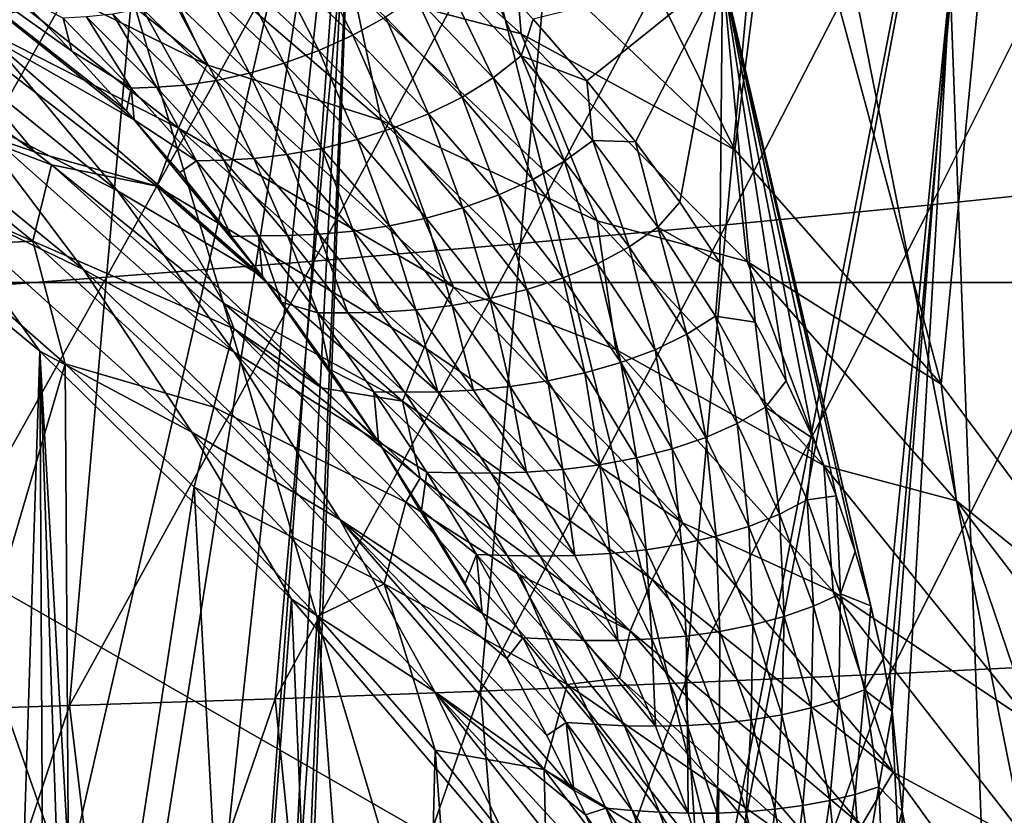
# Model space of a CAD drawing. Header units: metres. Extents: x -104 to 104, y -68 to 90.
# Tile 370 of 656: x 9.32 to 12.7, y 5.08 to 7.81. Entities that reach past the tile are written whole.
import ezdxf

# ---------------------------------------------------------------- set-up
doc = ezdxf.new("R2010")
doc.units = ezdxf.units.M
doc.layers.add('solid_FIT-BATH-153_SW0002', color=7, linetype='CONTINUOUS')

msp = doc.modelspace()

# ---------------------------------------------------------------- linework, layer by layer
at = {"layer": 'solid_FIT-BATH-153_SW0002'}
for points in [[(7.418929, 6.905749, 15.924071), (14.837858, 6.905784, 15.924593), (7.468359, 11.233982, 15.982239)], [(14.837858, 6.905784, 15.924593), (14.936717, 11.234053, 15.983197), (7.468359, 11.233982, 15.982239)], [(9.898127, -5.137311, -3.203498), (12.729892, 9.981179, -3.203498), (13.869938, -14.714112, -3.203498)], [(9.898127, -5.137311, -3.203498), (9.988634, -4.190296, -3.203498), (12.729892, 9.981179, -3.203498)], [(9.988634, -4.190296, -3.203498), (10.487647, 9.230455, -3.203498), (12.729892, 9.981179, -3.203498)], [(8.660399, 1.285507, -3.203498), (8.20238, 8.626516, -3.203498), (10.487647, 9.230455, -3.203498)], [(9.096175, 0.440187, -3.203498), (8.660399, 1.285507, -3.203498), (10.487647, 9.230455, -3.203498)], [(9.449953, -0.443287, -3.203498), (9.096175, 0.440187, -3.203498), (10.487647, 9.230455, -3.203498)], [(9.718177, -1.356963, -3.203498), (9.449953, -0.443287, -3.203498), (10.487647, 9.230455, -3.203498)], [(9.898125, -2.290902, -3.203498), (9.718177, -1.356963, -3.203498), (10.487647, 9.230455, -3.203498)], [(9.988634, -3.237918, -3.203498), (9.898125, -2.290902, -3.203498), (10.487647, 9.230455, -3.203498)], [(9.988634, -4.190296, -3.203498), (9.988634, -3.237918, -3.203498), (10.487647, 9.230455, -3.203498)], [(17.184942, -17.214111, 0.796502), (13.192942, 9.050648, 0.796502), (12.038979, 8.639775, 0.796502)], [(13.293368, 8.867494, 12.9484), (13.146646, 7.245701, 12.92544), (12.446222, 7.172159, 12.923732)], [(12.591783, 8.754092, 12.946101), (13.293368, 8.867494, 12.9484), (12.446222, 7.172159, 12.923732)], [(12.591783, 8.754092, 12.946101), (12.446222, 7.172159, 12.923732), (11.742995, 7.10342, 12.922102)], [(11.886089, 8.647521, 12.943894), (12.591783, 8.754092, 12.946101), (11.742995, 7.10342, 12.922102)], [(11.886089, 8.647521, 12.943894), (11.742995, 7.10342, 12.922102), (11.037116, 7.039246, 12.920552)], [(11.176558, 8.547565, 12.94178), (11.886089, 8.647521, 12.943894), (11.037116, 7.039246, 12.920552)], [(17.184942, -17.214111, 0.796502), (12.038979, 8.639775, 0.796502), (10.871763, 8.26669, 0.796502)], [(11.157681, 8.609602, -13.420583), (11.772305, 7.360325, -13.032428), (11.012534, 8.0892, -13.375839)], [(11.928298, 8.598287, -13.182988), (11.772305, 7.360325, -13.032428), (11.157681, 8.609602, -13.420583)], [(11.928298, 8.598287, -13.182988), (12.480094, 6.556829, -12.661261), (11.772305, 7.360325, -13.032428)], [(12.674789, 8.585755, -12.915649), (12.480094, 6.556829, -12.661261), (11.928298, 8.598287, -13.182988)], [(12.674789, 8.585755, -12.915649), (13.15174, 5.654923, -12.255642), (12.480094, 6.556829, -12.661261)], [(13.396246, 8.572042, -12.61804), (13.15174, 5.654923, -12.255642), (12.674789, 8.585755, -12.915649)], [(11.176558, 8.547565, 12.94178), (11.037116, 7.039246, 12.920552), (10.328726, 6.979403, 12.91908)], [(10.463438, 8.45402, 12.939761), (11.176558, 8.547565, 12.94178), (10.328726, 6.979403, 12.91908)], [(10.21306, 8.499113, -13.655695), (11.040089, 7.758197, -13.328893), (10.463397, 7.910921, -13.557461)], [(11.012534, 8.0892, -13.375839), (11.040089, 7.758197, -13.328893), (10.21306, 8.499113, -13.655695)], [(10.463438, 8.45402, 12.939761), (10.328726, 6.979403, 12.91908), (9.617963, 6.923661, 12.917686)], [(9.746981, 8.366681, 12.937838), (10.463438, 8.45402, 12.939761), (9.617963, 6.923661, 12.917686)], [(9.061303, 8.373289, -14.119256), (9.962356, 7.652642, -13.863431), (8.96666, 8.141438, -14.26039)], [(9.697478, 8.20626, -13.861119), (9.962356, 7.652642, -13.863431), (9.061303, 8.373289, -14.119256)], [(9.746981, 8.366681, 12.937838), (9.617963, 6.923661, 12.917686), (8.904968, 6.871787, 12.916368)], [(9.027436, 8.285348, 12.936011), (9.746981, 8.366681, 12.937838), (8.904968, 6.871787, 12.916368)], [(7.981667, 7.737681, 0.811936), (10.21042, 8.296643, 0.811936), (7.955683, 7.947386, 0.857981)], [(7.981667, 7.737681, 0.811936), (9.69239, 7.931559, 0.796502), (10.21042, 8.296643, 0.811936)], [(8.739169, 8.241042, -9.615332), (9.71316, 7.46416, -9.615353), (9.686508, 7.494287, -9.622729)], [(9.216371, 7.746448, -9.495948), (9.71316, 7.46416, -9.615353), (8.739169, 8.241042, -9.615332)], [(8.739169, 8.241042, -9.615332), (9.686508, 7.494287, -9.622729), (9.498606, 7.699363, -9.675004)], [(8.739169, 8.241042, -9.615332), (9.498606, 7.699363, -9.675004), (9.30507, 7.897982, -9.729189)], [(17.184942, -17.214111, 0.796502), (10.871763, 8.26669, 0.796502), (9.69239, 7.931559, 0.796502)], [(9.697478, 8.20626, -13.861119), (10.559032, 7.46216, -13.565014), (9.962356, 7.652642, -13.863431)], [(10.463397, 7.910921, -13.557461), (10.559032, 7.46216, -13.565014), (9.697478, 8.20626, -13.861119)], [(8.96666, 8.141438, -14.26039), (9.864448, 7.434639, -14.023158), (8.892544, 7.92973, -14.4306)], [(9.962356, 7.652642, -13.863431), (9.864448, 7.434639, -14.023158), (8.96666, 8.141438, -14.26039)], [(10.185039, 8.016317, -10.329609), (10.462243, 7.754543, -10.214328), (10.292774, 8.081703, -10.361888)], [(10.462243, 7.754543, -10.214328), (10.573913, 7.815913, -10.241006), (10.292774, 8.081703, -10.361888)], [(11.012534, 8.0892, -13.375839), (11.772305, 7.360325, -13.032428), (11.040089, 7.758197, -13.328893)], [(10.072923, 7.959496, -10.284653), (10.345448, 7.701923, -10.175691), (10.185039, 8.016317, -10.329609)], [(10.345448, 7.701923, -10.175691), (10.462243, 7.754543, -10.214328), (10.185039, 8.016317, -10.329609)], [(8.691324, 8.001084, -9.39402), (9.655685, 7.219903, -9.39402), (9.216371, 7.746448, -9.495948)], [(9.132807, 7.487915, -9.312064), (9.655685, 7.219903, -9.39402), (8.691324, 8.001084, -9.39402)], [(10.771943, 7.96467, -10.25861), (11.03924, 7.683177, -10.128178), (10.901742, 7.997876, -10.225598)], [(11.03924, 7.683177, -10.128178), (11.080523, 7.808687, -10.136703), (10.901742, 7.997876, -10.225598)], [(11.73023, 7.971385, -9.928785), (11.080523, 7.808687, -10.136703), (11.264458, 7.597982, -10.040158)], [(11.73023, 7.971385, -9.928785), (11.264458, 7.597982, -10.040158), (11.432138, 7.388443, -9.94704)], [(11.73023, 7.971385, -9.928785), (11.432138, 7.388443, -9.94704), (11.583879, 7.180745, -9.857922)], [(11.73023, 7.971385, -9.928785), (11.583879, 7.180745, -9.857922), (11.720302, 6.97448, -9.773046)], [(11.73023, 7.971385, -9.928785), (11.720302, 6.97448, -9.773046), (11.841855, 6.770108, -9.692809)], [(11.73023, 7.971385, -9.928785), (12.238907, 5.796119, -9.373283), (12.28064, 5.613836, -9.326354)], [(12.510847, 7.93991, -9.59047), (11.73023, 7.971385, -9.928785), (12.28064, 5.613836, -9.326354)], [(11.73023, 7.971385, -9.928785), (12.184975, 5.982785, -9.426052), (12.238907, 5.796119, -9.373283)], [(11.73023, 7.971385, -9.928785), (12.11917, 6.174388, -9.484419), (12.184975, 5.982785, -9.426052)], [(11.73023, 7.971385, -9.928785), (12.040956, 6.370132, -9.54826), (12.11917, 6.174388, -9.484419)], [(11.73023, 7.971385, -9.928785), (11.948786, 6.568708, -9.617733), (12.040956, 6.370132, -9.54826)], [(11.73023, 7.971385, -9.928785), (11.841855, 6.770108, -9.692809), (11.948786, 6.568708, -9.617733)], [(9.959407, 7.911803, -10.227616), (10.226582, 7.658381, -10.125561), (10.072923, 7.959496, -10.284653)], [(10.226582, 7.658381, -10.125561), (10.345448, 7.701923, -10.175691), (10.072923, 7.959496, -10.284653)], [(10.677882, 7.885958, -10.255562), (10.943241, 7.607811, -10.129151), (10.771943, 7.96467, -10.25861)], [(10.943241, 7.607811, -10.129151), (11.03924, 7.683177, -10.128178), (10.771943, 7.96467, -10.25861)], [(12.510847, 7.93991, -9.59047), (12.28064, 5.613836, -9.326354), (12.311842, 5.43571, -9.284635)], [(12.510847, 7.93991, -9.59047), (12.311842, 5.43571, -9.284635), (12.345523, 5.093711, -9.21617)], [(12.510847, 7.93991, -9.59047), (12.345523, 5.093711, -9.21617), (12.680834, 3.316815, -8.78509)], [(13.239702, 7.904368, -9.212711), (12.510847, 7.93991, -9.59047), (12.680834, 3.316815, -8.78509)], [(7.981667, 7.737681, 0.811936), (8.504291, 7.63539, 0.796502), (9.69239, 7.931559, 0.796502)], [(17.184942, -17.214111, 0.796502), (9.69239, 7.931559, 0.796502), (8.504291, 7.63539, 0.796502)], [(8.892544, 7.92973, -14.4306), (9.370602, 7.353726, -14.50851), (8.750748, 7.805929, -14.638932)], [(8.892544, 7.92973, -14.4306), (9.79048, 7.236719, -14.209264), (9.370602, 7.353726, -14.50851)], [(9.864448, 7.434639, -14.023158), (9.79048, 7.236719, -14.209264), (8.892544, 7.92973, -14.4306)], [(9.847307, 7.873641, -10.159158), (10.108512, 7.624083, -10.064418), (9.959407, 7.911803, -10.227616)], [(10.108512, 7.624083, -10.064418), (10.226582, 7.658381, -10.125561), (9.959407, 7.911803, -10.227616)], [(10.463397, 7.910921, -13.557461), (11.300577, 7.116806, -13.212122), (10.559032, 7.46216, -13.565014)], [(11.040089, 7.758197, -13.328893), (11.300577, 7.116806, -13.212122), (10.463397, 7.910921, -13.557461)], [(13.239702, 7.904368, -9.212711), (12.680834, 3.316815, -8.78509), (13.377664, 3.292133, -8.413789)], [(9.30507, 7.897982, -9.729189), (9.498606, 7.699363, -9.675004), (9.468953, 7.812867, -9.79919)], [(9.739841, 7.845285, -10.080647), (9.994611, 7.599096, -9.993283), (9.847307, 7.873641, -10.159158)], [(9.994611, 7.599096, -9.993283), (10.108512, 7.624083, -10.064418), (9.847307, 7.873641, -10.159158)], [(10.573913, 7.815913, -10.241006), (10.836777, 7.541561, -10.119452), (10.677882, 7.885958, -10.255562)], [(10.836777, 7.541561, -10.119452), (10.943241, 7.607811, -10.129151), (10.677882, 7.885958, -10.255562)], [(9.639315, 7.82674, -9.992821), (9.887146, 7.583225, -9.912466), (9.739841, 7.845285, -10.080647)], [(9.887146, 7.583225, -9.912466), (9.994611, 7.599096, -9.993283), (9.739841, 7.845285, -10.080647)], [(8.711471, 7.581452, -14.888588), (8.750748, 7.805929, -14.638932), (9.370602, 7.353726, -14.50851)], [(9.468953, 7.812867, -9.79919), (9.702438, 7.571995, -9.730736), (9.548937, 7.817439, -9.897953)], [(9.498606, 7.699363, -9.675004), (9.702438, 7.571995, -9.730736), (9.468953, 7.812867, -9.79919)], [(9.548937, 7.817439, -9.897953), (9.789615, 7.575726, -9.823928), (9.639315, 7.82674, -9.992821)], [(9.702438, 7.571995, -9.730736), (9.789615, 7.575726, -9.823928), (9.548937, 7.817439, -9.897953)], [(9.789615, 7.575726, -9.823928), (9.887146, 7.583225, -9.912466), (9.639315, 7.82674, -9.992821)], [(10.462243, 7.754543, -10.214328), (10.722046, 7.484287, -10.098476), (10.573913, 7.815913, -10.241006)], [(10.722046, 7.484287, -10.098476), (10.836777, 7.541561, -10.119452), (10.573913, 7.815913, -10.241006)], [(11.03924, 7.683177, -10.128178), (11.264458, 7.597982, -10.040158), (11.080523, 7.808687, -10.136703)], [(9.216371, 7.746448, -9.495948), (10.152371, 6.926185, -9.49597), (9.71316, 7.46416, -9.615353)], [(9.655685, 7.219903, -9.39402), (10.152371, 6.926185, -9.49597), (9.216371, 7.746448, -9.495948)], [(10.345448, 7.701923, -10.175691), (10.601596, 7.435868, -10.066302), (10.462243, 7.754543, -10.214328)], [(10.601596, 7.435868, -10.066302), (10.722046, 7.484287, -10.098476), (10.462243, 7.754543, -10.214328)], [(11.040089, 7.758197, -13.328893), (11.813948, 6.977802, -12.972917), (11.300577, 7.116806, -13.212122)], [(11.772305, 7.360325, -13.032428), (11.813948, 6.977802, -12.972917), (11.040089, 7.758197, -13.328893)], [(8.58921, 7.728943, -9.252103), (9.538788, 6.950294, -9.252103), (9.132807, 7.487915, -9.312064)], [(9.004128, 7.208121, -9.215614), (9.538788, 6.950294, -9.252103), (8.58921, 7.728943, -9.252103)], [(9.498606, 7.699363, -9.675004), (9.686508, 7.494287, -9.622729), (9.702438, 7.571995, -9.730736)], [(10.226582, 7.658381, -10.125561), (10.478507, 7.396433, -10.02328), (10.345448, 7.701923, -10.175691)], [(10.478507, 7.396433, -10.02328), (10.601596, 7.435868, -10.066302), (10.345448, 7.701923, -10.175691)], [(10.943241, 7.607811, -10.129151), (11.187741, 7.321599, -10.003456), (11.03924, 7.683177, -10.128178)], [(11.03924, 7.683177, -10.128178), (11.285122, 7.393151, -9.998496), (11.264458, 7.597982, -10.040158)], [(11.187741, 7.321599, -10.003456), (11.285122, 7.393151, -9.998496), (11.03924, 7.683177, -10.128178)], [(17.184942, -17.214111, 0.796502), (8.504291, 7.63539, 0.796502), (7.306127, 7.37792, 0.796502)], [(9.962356, 7.652642, -13.863431), (10.807613, 6.889709, -13.559169), (9.864448, 7.434639, -14.023158)], [(10.559032, 7.46216, -13.565014), (10.807613, 6.889709, -13.559169), (9.962356, 7.652642, -13.863431)], [(10.108512, 7.624083, -10.064418), (10.355651, 7.365948, -9.969735), (10.226582, 7.658381, -10.125561)], [(10.355651, 7.365948, -9.969735), (10.478507, 7.396433, -10.02328), (10.226582, 7.658381, -10.125561)], [(9.887146, 7.583225, -9.912466), (10.123206, 7.331076, -9.833049), (9.994611, 7.599096, -9.993283)], [(9.994611, 7.599096, -9.993283), (10.236495, 7.344288, -9.906351), (10.108512, 7.624083, -10.064418)], [(10.123206, 7.331076, -9.833049), (10.236495, 7.344288, -9.906351), (9.994611, 7.599096, -9.993283)], [(10.236495, 7.344288, -9.906351), (10.355651, 7.365948, -9.969735), (10.108512, 7.624083, -10.064418)], [(10.836777, 7.541561, -10.119452), (11.079592, 7.259414, -9.99856), (10.943241, 7.607811, -10.129151)], [(11.079592, 7.259414, -9.99856), (11.187741, 7.321599, -10.003456), (10.943241, 7.607811, -10.129151)], [(11.285122, 7.393151, -9.998496), (11.432138, 7.388443, -9.94704), (11.264458, 7.597982, -10.040158)], [(8.5376, 7.414127, -15.203499), (8.711471, 7.581452, -14.888588), (9.364997, 7.047862, -14.837045)], [(8.711471, 7.581452, -14.888588), (9.370602, 7.353726, -14.50851), (9.428926, 7.309098, -14.494466)], [(9.364997, 7.047862, -14.837045), (8.711471, 7.581452, -14.888588), (9.428926, 7.309098, -14.494466)], [(9.686508, 7.494287, -9.622729), (9.71316, 7.46416, -9.615353), (9.702438, 7.571995, -9.730736)], [(9.702438, 7.571995, -9.730736), (9.926022, 7.322732, -9.664602), (9.789615, 7.575726, -9.823928)], [(9.71316, 7.46416, -9.615353), (9.926022, 7.322732, -9.664602), (9.702438, 7.571995, -9.730736)], [(9.789615, 7.575726, -9.823928), (10.019521, 7.325419, -9.751472), (9.887146, 7.583225, -9.912466)], [(9.926022, 7.322732, -9.664602), (10.019521, 7.325419, -9.751472), (9.789615, 7.575726, -9.823928)], [(10.019521, 7.325419, -9.751472), (10.123206, 7.331076, -9.833049), (9.887146, 7.583225, -9.912466)], [(10.722046, 7.484287, -10.098476), (10.962824, 7.206361, -9.983236), (10.836777, 7.541561, -10.119452)], [(10.962824, 7.206361, -9.983236), (11.079592, 7.259414, -9.99856), (10.836777, 7.541561, -10.119452)], [(9.132807, 7.487915, -9.312064), (10.056034, 6.667109, -9.312064), (9.655685, 7.219903, -9.39402)], [(9.538788, 6.950294, -9.252103), (10.056034, 6.667109, -9.312064), (9.132807, 7.487915, -9.312064)], [(9.71316, 7.46416, -9.615353), (9.868991, 7.282527, -9.572469), (9.926022, 7.322732, -9.664602)], [(9.71316, 7.46416, -9.615353), (10.152371, 6.926185, -9.49597), (9.868991, 7.282527, -9.572469)], [(10.559032, 7.46216, -13.565014), (11.364235, 6.675901, -13.228055), (10.807613, 6.889709, -13.559169)], [(11.300577, 7.116806, -13.212122), (11.364235, 6.675901, -13.228055), (10.559032, 7.46216, -13.565014)], [(10.601596, 7.435868, -10.066302), (10.839911, 7.162167, -9.957509), (10.722046, 7.484287, -10.098476)], [(10.839911, 7.162167, -9.957509), (10.962824, 7.206361, -9.983236), (10.722046, 7.484287, -10.098476)], [(9.206268, 1.015259, -9.203499), (9.389578, 6.670284, -9.203499), (8.457043, 7.442837, -9.203499)], [(9.004128, 7.208121, -9.215614), (8.457043, 7.442837, -9.203499), (9.389578, 6.670284, -9.203499)], [(9.864448, 7.434639, -14.023158), (10.706563, 6.684261, -13.732944), (9.79048, 7.236719, -14.209264)], [(10.807613, 6.889709, -13.559169), (10.706563, 6.684261, -13.732944), (9.864448, 7.434639, -14.023158)], [(10.478507, 7.396433, -10.02328), (10.713911, 7.1268, -9.921636), (10.601596, 7.435868, -10.066302)], [(10.713911, 7.1268, -9.921636), (10.839911, 7.162167, -9.957509), (10.601596, 7.435868, -10.066302)], [(9.015708, 7.030364, -15.203499), (8.5376, 7.414127, -15.203499), (9.364997, 7.047862, -14.837045)], [(10.355651, 7.365948, -9.969735), (10.587646, 7.10006, -9.875812), (10.478507, 7.396433, -10.02328)], [(10.587646, 7.10006, -9.875812), (10.713911, 7.1268, -9.921636), (10.478507, 7.396433, -10.02328)], [(17.184942, -17.214111, 0.796502), (7.306127, 7.37792, 0.796502), (6.999918, -3.714088, 0.796502)], [(10.236495, 7.344288, -9.906351), (10.464616, 7.081654, -9.82041), (10.355651, 7.365948, -9.969735)], [(10.464616, 7.081654, -9.82041), (10.587646, 7.10006, -9.875812), (10.355651, 7.365948, -9.969735)], [(11.187741, 7.321599, -10.003456), (11.409684, 7.028062, -9.880153), (11.285122, 7.393151, -9.998496)], [(11.285122, 7.393151, -9.998496), (11.507797, 7.095238, -9.871339), (11.432138, 7.388443, -9.94704)], [(11.409684, 7.028062, -9.880153), (11.507797, 7.095238, -9.871339), (11.285122, 7.393151, -9.998496)], [(11.507797, 7.095238, -9.871339), (11.583879, 7.180745, -9.857922), (11.432138, 7.388443, -9.94704)], [(11.772305, 7.360325, -13.032428), (12.480094, 6.556829, -12.661261), (11.813948, 6.977802, -12.972917)], [(9.79048, 7.236719, -14.209264), (9.428926, 7.309098, -14.494466), (9.370602, 7.353726, -14.50851)], [(10.019521, 7.325419, -9.751472), (10.238178, 7.067224, -9.680952), (10.123206, 7.331076, -9.833049)], [(10.123206, 7.331076, -9.833049), (10.346821, 7.071046, -9.755013), (10.236495, 7.344288, -9.906351)], [(10.238178, 7.067224, -9.680952), (10.346821, 7.071046, -9.755013), (10.123206, 7.331076, -9.833049)], [(10.346821, 7.071046, -9.755013), (10.464616, 7.081654, -9.82041), (10.236495, 7.344288, -9.906351)], [(9.364997, 7.047862, -14.837045), (9.428926, 7.309098, -14.494466), (10.054952, 6.746482, -14.386503)], [(10.054952, 6.746482, -14.386503), (9.428926, 7.309098, -14.494466), (10.020926, 6.833214, -14.333094)], [(9.79048, 7.236719, -14.209264), (10.020926, 6.833214, -14.333094), (9.428926, 7.309098, -14.494466)], [(9.868991, 7.282527, -9.572469), (10.046228, 7.063828, -9.524347), (9.926022, 7.322732, -9.664602)], [(9.926022, 7.322732, -9.664602), (10.13941, 7.065718, -9.601132), (10.019521, 7.325419, -9.751472)], [(10.046228, 7.063828, -9.524347), (10.13941, 7.065718, -9.601132), (9.926022, 7.322732, -9.664602)], [(10.13941, 7.065718, -9.601132), (10.238178, 7.067224, -9.680952), (10.019521, 7.325419, -9.751472)], [(11.079592, 7.259414, -9.99856), (11.300769, 6.970286, -9.879891), (11.187741, 7.321599, -10.003456)], [(11.300769, 6.970286, -9.879891), (11.409684, 7.028062, -9.880153), (11.187741, 7.321599, -10.003456)], [(9.868991, 7.282527, -9.572469), (10.152371, 6.926185, -9.49597), (10.046228, 7.063828, -9.524347)], [(10.962824, 7.206361, -9.983236), (11.183115, 6.921625, -9.87004), (11.079592, 7.259414, -9.99856)], [(11.183115, 6.921625, -9.87004), (11.300769, 6.970286, -9.879891), (11.079592, 7.259414, -9.99856)], [(9.79048, 7.236719, -14.209264), (10.632454, 6.498064, -13.930713), (10.020926, 6.833214, -14.333094)], [(10.706563, 6.684261, -13.732944), (10.632454, 6.498064, -13.930713), (9.79048, 7.236719, -14.209264)], [(13.146646, 7.245701, 12.92544), (13.002298, 5.597941, 12.90125), (12.30311, 5.563775, 12.900245)], [(12.446222, 7.172159, 12.923732), (13.146646, 7.245701, 12.92544), (12.30311, 5.563775, 12.900245)], [(9.004128, 7.208121, -9.215614), (9.389578, 6.670284, -9.203499), (9.910824, 6.392572, -9.215614)], [(9.004128, 7.208121, -9.215614), (9.910824, 6.392572, -9.215614), (9.538788, 6.950294, -9.252103)], [(9.655685, 7.219903, -9.39402), (10.550108, 6.359647, -9.394032), (10.152371, 6.926185, -9.49597)], [(10.056034, 6.667109, -9.312064), (10.550108, 6.359647, -9.394032), (9.655685, 7.219903, -9.39402)], [(10.839911, 7.162167, -9.957509), (11.059072, 6.881696, -9.850598), (10.962824, 7.206361, -9.983236)], [(11.059072, 6.881696, -9.850598), (11.183115, 6.921625, -9.87004), (10.962824, 7.206361, -9.983236)], [(10.713911, 7.1268, -9.921636), (10.931626, 6.85035, -9.821756), (10.839911, 7.162167, -9.957509)], [(10.931626, 6.85035, -9.821756), (11.059072, 6.881696, -9.850598), (10.839911, 7.162167, -9.957509)], [(11.507797, 7.095238, -9.871339), (11.720302, 6.97448, -9.773046), (11.583879, 7.180745, -9.857922)], [(12.446222, 7.172159, 12.923732), (12.30311, 5.563775, 12.900245), (11.602304, 5.532566, 12.899299)], [(11.742995, 7.10342, 12.922102), (12.446222, 7.172159, 12.923732), (11.602304, 5.532566, 12.899299)], [(10.587646, 7.10006, -9.875812), (10.803494, 6.827261, -9.78361), (10.713911, 7.1268, -9.921636)], [(10.803494, 6.827261, -9.78361), (10.931626, 6.85035, -9.821756), (10.713911, 7.1268, -9.921636)], [(10.464616, 7.081654, -9.82041), (10.678143, 6.811993, -9.736259), (10.587646, 7.10006, -9.875812)], [(10.678143, 6.811993, -9.736259), (10.803494, 6.827261, -9.78361), (10.587646, 7.10006, -9.875812)], [(11.742995, 7.10342, 12.922102), (11.602304, 5.532566, 12.899299), (10.899938, 5.504055, 12.898412)], [(11.037116, 7.039246, 12.920552), (11.742995, 7.10342, 12.922102), (10.899938, 5.504055, 12.898412)], [(11.300577, 7.116806, -13.212122), (12.07748, 6.277895, -12.832332), (11.364235, 6.675901, -13.228055)], [(11.813948, 6.977802, -12.972917), (12.07748, 6.277895, -12.832332), (11.300577, 7.116806, -13.212122)], [(11.409684, 7.028062, -9.880153), (11.607539, 6.727981, -9.761086), (11.507797, 7.095238, -9.871339)], [(11.507797, 7.095238, -9.871339), (11.705648, 6.790107, -9.748632), (11.720302, 6.97448, -9.773046)], [(11.607539, 6.727981, -9.761086), (11.705648, 6.790107, -9.748632), (11.507797, 7.095238, -9.871339)], [(10.046228, 7.063828, -9.524347), (10.152371, 6.926185, -9.49597), (10.13941, 7.065718, -9.601132)], [(10.13941, 7.065718, -9.601132), (10.342352, 6.801594, -9.540738), (10.238178, 7.067224, -9.680952)], [(10.217759, 6.838743, -9.478693), (10.342352, 6.801594, -9.540738), (10.13941, 7.065718, -9.601132)], [(10.152371, 6.926185, -9.49597), (10.217759, 6.838743, -9.478693), (10.13941, 7.065718, -9.601132)], [(10.238178, 7.067224, -9.680952), (10.445143, 6.801838, -9.612891), (10.346821, 7.071046, -9.755013)], [(10.342352, 6.801594, -9.540738), (10.445143, 6.801838, -9.612891), (10.238178, 7.067224, -9.680952)], [(10.346821, 7.071046, -9.755013), (10.557348, 6.803885, -9.679006), (10.464616, 7.081654, -9.82041)], [(10.445143, 6.801838, -9.612891), (10.557348, 6.803885, -9.679006), (10.346821, 7.071046, -9.755013)], [(10.557348, 6.803885, -9.679006), (10.678143, 6.811993, -9.736259), (10.464616, 7.081654, -9.82041)], [(8.793954, 4.303041, -15.203499), (9.015708, 7.030364, -15.203499), (9.476349, 6.626485, -15.203499)], [(9.476349, 6.626485, -15.203499), (9.015708, 7.030364, -15.203499), (9.364997, 7.047862, -14.837045)], [(9.985307, 6.477467, -14.781761), (9.364997, 7.047862, -14.837045), (10.054952, 6.746482, -14.386503)], [(9.476349, 6.626485, -15.203499), (9.364997, 7.047862, -14.837045), (9.985307, 6.477467, -14.781761)], [(11.037116, 7.039246, 12.920552), (10.899938, 5.504055, 12.898412), (10.196059, 5.477987, 12.897579)], [(10.328726, 6.979403, 12.91908), (11.037116, 7.039246, 12.920552), (10.196059, 5.477987, 12.897579)], [(11.300769, 6.970286, -9.879891), (11.498875, 6.675032, -9.765193), (11.409684, 7.028062, -9.880153)], [(11.498875, 6.675032, -9.765193), (11.607539, 6.727981, -9.761086), (11.409684, 7.028062, -9.880153)], [(10.328726, 6.979403, 12.91908), (10.196059, 5.477987, 12.897579), (9.490719, 5.454108, 12.896801)], [(9.617963, 6.923661, 12.917686), (10.328726, 6.979403, 12.91908), (9.490719, 5.454108, 12.896801)], [(11.183115, 6.921625, -9.87004), (11.381592, 6.630974, -9.760519), (11.300769, 6.970286, -9.879891)], [(11.381592, 6.630974, -9.760519), (11.498875, 6.675032, -9.765193), (11.300769, 6.970286, -9.879891)], [(11.705648, 6.790107, -9.748632), (11.841855, 6.770108, -9.692809), (11.720302, 6.97448, -9.773046)], [(11.813948, 6.977802, -12.972917), (12.532616, 6.1563, -12.59121), (12.07748, 6.277895, -12.832332)], [(12.480094, 6.556829, -12.661261), (12.532616, 6.1563, -12.59121), (11.813948, 6.977802, -12.972917)], [(9.617963, 6.923661, 12.917686), (9.490719, 5.454108, 12.896801), (8.783966, 5.432162, 12.896074)], [(8.904968, 6.871787, 12.916368), (9.617963, 6.923661, 12.917686), (8.783966, 5.432162, 12.896074)], [(9.538788, 6.950294, -9.252103), (10.418101, 6.09309, -9.252103), (10.056034, 6.667109, -9.312064)], [(9.910824, 6.392572, -9.215614), (10.418101, 6.09309, -9.252103), (9.538788, 6.950294, -9.252103)], [(10.152371, 6.926185, -9.49597), (10.550108, 6.359647, -9.394032), (10.217759, 6.838743, -9.478693)], [(11.059072, 6.881696, -9.850598), (11.257871, 6.595363, -9.747066), (11.183115, 6.921625, -9.87004)], [(11.257871, 6.595363, -9.747066), (11.381592, 6.630974, -9.760519), (11.183115, 6.921625, -9.87004)], [(7.418929, 6.905749, 15.924071), (7.374184, 2.69447, 15.858294), (11.063119, 2.69447, 15.858294)], [(7.418929, 6.905749, 15.924071), (14.752053, 2.69447, 15.858294), (14.837858, 6.905784, 15.924593)], [(7.418929, 6.905749, 15.924071), (11.063119, 2.69447, 15.858294), (14.752053, 2.69447, 15.858294)], [(10.807613, 6.889709, -13.559169), (11.592969, 6.081299, -13.21114), (10.706563, 6.684261, -13.732944)], [(11.364235, 6.675901, -13.228055), (11.592969, 6.081299, -13.21114), (10.807613, 6.889709, -13.559169)], [(10.931626, 6.85035, -9.821756), (11.13057, 6.567975, -9.724985), (11.059072, 6.881696, -9.850598)], [(11.13057, 6.567975, -9.724985), (11.257871, 6.595363, -9.747066), (11.059072, 6.881696, -9.850598)], [(10.054952, 6.746482, -14.386503), (10.020926, 6.833214, -14.333094), (10.355445, 6.544422, -14.225206)], [(10.632454, 6.498064, -13.930713), (10.355445, 6.544422, -14.225206), (10.020926, 6.833214, -14.333094)], [(10.217759, 6.838743, -9.478693), (10.383343, 6.607646, -9.435776), (10.342352, 6.801594, -9.540738)], [(10.217759, 6.838743, -9.478693), (10.550108, 6.359647, -9.394032), (10.383343, 6.607646, -9.435776)], [(10.678143, 6.811993, -9.736259), (10.876287, 6.536107, -9.654895), (10.803494, 6.827261, -9.78361)], [(10.803494, 6.827261, -9.78361), (11.002254, 6.548403, -9.694305), (10.931626, 6.85035, -9.821756)], [(10.876287, 6.536107, -9.654895), (11.002254, 6.548403, -9.694305), (10.803494, 6.827261, -9.78361)], [(11.002254, 6.548403, -9.694305), (11.13057, 6.567975, -9.724985), (10.931626, 6.85035, -9.821756)], [(10.342352, 6.801594, -9.540738), (10.63999, 6.529957, -9.547935), (10.445143, 6.801838, -9.612891)], [(10.342352, 6.801594, -9.540738), (10.534624, 6.531001, -9.483895), (10.63999, 6.529957, -9.547935)], [(10.383343, 6.607646, -9.435776), (10.534624, 6.531001, -9.483895), (10.342352, 6.801594, -9.540738)], [(10.445143, 6.801838, -9.612891), (10.754176, 6.530339, -9.605846), (10.557348, 6.803885, -9.679006)], [(10.445143, 6.801838, -9.612891), (10.63999, 6.529957, -9.547935), (10.754176, 6.530339, -9.605846)], [(10.557348, 6.803885, -9.679006), (10.754176, 6.530339, -9.605846), (10.678143, 6.811993, -9.736259)], [(10.754176, 6.530339, -9.605846), (10.876287, 6.536107, -9.654895), (10.678143, 6.811993, -9.736259)], [(11.607539, 6.727981, -9.761086), (11.779792, 6.422116, -9.648097), (11.705648, 6.790107, -9.748632)], [(11.705648, 6.790107, -9.748632), (11.877064, 6.478417, -9.632301), (11.841855, 6.770108, -9.692809)], [(11.779792, 6.422116, -9.648097), (11.877064, 6.478417, -9.632301), (11.705648, 6.790107, -9.748632)], [(11.877064, 6.478417, -9.632301), (11.948786, 6.568708, -9.617733), (11.841855, 6.770108, -9.692809)], [(9.985307, 6.477467, -14.781761), (10.054952, 6.746482, -14.386503), (10.643946, 6.152153, -14.273011)], [(10.054952, 6.746482, -14.386503), (10.355445, 6.544422, -14.225206), (10.693789, 6.234342, -14.104287)], [(10.643946, 6.152153, -14.273011), (10.054952, 6.746482, -14.386503), (10.693789, 6.234342, -14.104287)], [(11.498875, 6.675032, -9.765193), (11.672495, 6.374485, -9.656206), (11.607539, 6.727981, -9.761086)], [(11.672495, 6.374485, -9.656206), (11.779792, 6.422116, -9.648097), (11.607539, 6.727981, -9.761086)], [(9.206268, 1.015259, -9.203499), (9.420613, 0.572381, -9.203499), (9.389578, 6.670284, -9.203499)], [(10.251739, 5.819901, -9.203499), (9.389578, 6.670284, -9.203499), (9.78616, -0.344606, -9.203499)], [(9.613894, 0.11912, -9.203499), (9.78616, -0.344606, -9.203499), (9.389578, 6.670284, -9.203499)], [(9.910824, 6.392572, -9.215614), (9.389578, 6.670284, -9.203499), (10.251739, 5.819901, -9.203499)], [(9.420613, 0.572381, -9.203499), (9.613894, 0.11912, -9.203499), (9.389578, 6.670284, -9.203499)], [(10.056034, 6.667109, -9.312064), (10.905588, 5.77084, -9.31211), (10.550108, 6.359647, -9.394032)], [(10.418101, 6.09309, -9.252103), (10.905588, 5.77084, -9.31211), (10.056034, 6.667109, -9.312064)], [(10.706563, 6.684261, -13.732944), (11.488374, 5.887256, -13.395586), (10.632454, 6.498064, -13.930713)], [(11.592969, 6.081299, -13.21114), (11.488374, 5.887256, -13.395586), (10.706563, 6.684261, -13.732944)], [(11.364235, 6.675901, -13.228055), (12.109847, 5.845193, -12.855602), (11.592969, 6.081299, -13.21114)], [(12.07748, 6.277895, -12.832332), (12.109847, 5.845193, -12.855602), (11.364235, 6.675901, -13.228055)], [(11.381592, 6.630974, -9.760519), (11.556945, 6.33528, -9.6563), (11.498875, 6.675032, -9.765193)], [(11.556945, 6.33528, -9.6563), (11.672495, 6.374485, -9.656206), (11.498875, 6.675032, -9.765193)], [(9.496271, 3.457411, -15.203499), (8.793954, 4.303041, -15.203499), (9.476349, 6.626485, -15.203499)], [(9.917944, 6.203692, -15.203499), (9.476349, 6.626485, -15.203499), (9.985307, 6.477467, -14.781761)], [(9.496271, 3.457411, -15.203499), (9.476349, 6.626485, -15.203499), (9.917944, 6.203692, -15.203499)], [(11.257871, 6.595363, -9.747066), (11.435112, 6.30405, -9.648409), (11.381592, 6.630974, -9.760519)], [(11.435112, 6.30405, -9.648409), (11.556945, 6.33528, -9.6563), (11.381592, 6.630974, -9.760519)], [(10.383343, 6.607646, -9.435776), (10.550108, 6.359647, -9.394032), (10.534624, 6.531001, -9.483895)], [(11.13057, 6.567975, -9.724985), (11.309676, 6.280542, -9.632668), (11.257871, 6.595363, -9.747066)], [(11.309676, 6.280542, -9.632668), (11.435112, 6.30405, -9.648409), (11.257871, 6.595363, -9.747066)], [(11.002254, 6.548403, -9.694305), (11.182995, 6.264319, -9.609076), (11.13057, 6.567975, -9.724985)], [(11.182995, 6.264319, -9.609076), (11.309676, 6.280542, -9.632668), (11.13057, 6.567975, -9.724985)], [(11.877064, 6.478417, -9.632301), (12.040956, 6.370132, -9.54826), (11.948786, 6.568708, -9.617733)], [(12.480094, 6.556829, -12.661261), (13.15174, 5.654923, -12.255642), (12.532616, 6.1563, -12.59121)], [(10.632454, 6.498064, -13.930713), (10.693789, 6.234342, -14.104287), (10.355445, 6.544422, -14.225206)], [(10.534624, 6.531001, -9.483895), (10.822305, 6.252267, -9.486731), (10.63999, 6.529957, -9.547935)], [(10.534624, 6.531001, -9.483895), (10.716012, 6.254575, -9.43108), (10.822305, 6.252267, -9.486731)], [(10.550108, 6.359647, -9.394032), (10.716012, 6.254575, -9.43108), (10.534624, 6.531001, -9.483895)], [(10.63999, 6.529957, -9.547935), (10.936699, 6.251142, -9.53636), (10.754176, 6.530339, -9.605846)], [(10.63999, 6.529957, -9.547935), (10.822305, 6.252267, -9.486731), (10.936699, 6.251142, -9.53636)], [(10.754176, 6.530339, -9.605846), (11.058271, 6.25478, -9.577322), (10.876287, 6.536107, -9.654895)], [(10.754176, 6.530339, -9.605846), (10.936699, 6.251142, -9.53636), (11.058271, 6.25478, -9.577322)], [(10.876287, 6.536107, -9.654895), (11.058271, 6.25478, -9.577322), (11.002254, 6.548403, -9.694305)], [(11.058271, 6.25478, -9.577322), (11.182995, 6.264319, -9.609076), (11.002254, 6.548403, -9.694305)], [(10.632454, 6.498064, -13.930713), (11.413278, 5.711098, -13.601983), (10.693789, 6.234342, -14.104287)], [(11.488374, 5.887256, -13.395586), (11.413278, 5.711098, -13.601983), (10.632454, 6.498064, -13.930713)], [(9.917944, 6.203692, -15.203499), (9.985307, 6.477467, -14.781761), (10.570334, 5.872328, -14.723211)], [(10.570334, 5.872328, -14.723211), (9.985307, 6.477467, -14.781761), (10.643946, 6.152153, -14.273011)], [(11.779792, 6.422116, -9.648097), (11.925025, 6.111014, -9.542898), (11.877064, 6.478417, -9.632301)], [(11.877064, 6.478417, -9.632301), (12.020448, 6.160688, -9.524186), (12.040956, 6.370132, -9.54826)], [(11.925025, 6.111014, -9.542898), (12.020448, 6.160688, -9.524186), (11.877064, 6.478417, -9.632301)], [(11.672495, 6.374485, -9.656206), (11.820362, 6.069216, -9.554535), (11.779792, 6.422116, -9.648097)], [(11.820362, 6.069216, -9.554535), (11.925025, 6.111014, -9.542898), (11.779792, 6.422116, -9.648097)], [(9.910824, 6.392572, -9.215614), (10.251739, 5.819901, -9.203499), (10.743958, 5.502008, -9.215614)], [(9.910824, 6.392572, -9.215614), (10.743958, 5.502008, -9.215614), (10.418101, 6.09309, -9.252103)], [(10.550108, 6.359647, -9.394032), (10.698239, 6.125037, -9.358537), (10.716012, 6.254575, -9.43108)], [(10.550108, 6.359647, -9.394032), (10.905588, 5.77084, -9.31211), (10.698239, 6.125037, -9.358537)], [(11.556945, 6.33528, -9.6563), (11.708035, 6.035134, -9.558883), (11.672495, 6.374485, -9.656206)], [(11.708035, 6.035134, -9.558883), (11.820362, 6.069216, -9.554535), (11.672495, 6.374485, -9.656206)], [(12.020448, 6.160688, -9.524186), (12.11917, 6.174388, -9.484419), (12.040956, 6.370132, -9.54826)], [(11.435112, 6.30405, -9.648409), (11.589773, 6.008359, -9.556021), (11.556945, 6.33528, -9.6563)], [(11.589773, 6.008359, -9.556021), (11.708035, 6.035134, -9.558883), (11.556945, 6.33528, -9.6563)], [(11.182995, 6.264319, -9.609076), (11.344919, 5.975609, -9.52908), (11.309676, 6.280542, -9.632668)], [(11.309676, 6.280542, -9.632668), (11.46803, 5.988656, -9.546089), (11.435112, 6.30405, -9.648409)], [(11.344919, 5.975609, -9.52908), (11.46803, 5.988656, -9.546089), (11.309676, 6.280542, -9.632668)], [(11.46803, 5.988656, -9.546089), (11.589773, 6.008359, -9.556021), (11.435112, 6.30405, -9.648409)], [(10.698239, 6.125037, -9.358537), (10.886359, 5.972911, -9.38278), (10.716012, 6.254575, -9.43108)], [(10.716012, 6.254575, -9.43108), (10.991732, 5.969362, -9.429965), (10.822305, 6.252267, -9.486731)], [(10.716012, 6.254575, -9.43108), (10.886359, 5.972911, -9.38278), (10.991732, 5.969362, -9.429965)], [(10.822305, 6.252267, -9.486731), (11.104387, 5.966884, -9.471401), (10.936699, 6.251142, -9.53636)], [(10.822305, 6.252267, -9.486731), (10.991732, 5.969362, -9.429965), (11.104387, 5.966884, -9.471401)], [(10.936699, 6.251142, -9.53636), (11.223418, 5.968607, -9.504553), (11.058271, 6.25478, -9.577322)], [(10.936699, 6.251142, -9.53636), (11.104387, 5.966884, -9.471401), (11.223418, 5.968607, -9.504553)], [(11.058271, 6.25478, -9.577322), (11.223418, 5.968607, -9.504553), (11.182995, 6.264319, -9.609076)], [(11.223418, 5.968607, -9.504553), (11.344919, 5.975609, -9.52908), (11.182995, 6.264319, -9.609076)], [(12.07748, 6.277895, -12.832332), (12.79179, 5.39216, -12.424637), (12.109847, 5.845193, -12.855602)], [(12.532616, 6.1563, -12.59121), (12.79179, 5.39216, -12.424637), (12.07748, 6.277895, -12.832332)], [(10.643946, 6.152153, -14.273011), (10.693789, 6.234342, -14.104287), (11.034649, 5.902471, -13.968789)], [(11.413278, 5.711098, -13.601983), (11.034649, 5.902471, -13.968789), (10.693789, 6.234342, -14.104287)], [(10.117771, 2.550048, -15.203499), (9.496271, 3.457411, -15.203499), (9.917944, 6.203692, -15.203499)], [(10.341495, 5.761141, -15.203499), (9.917944, 6.203692, -15.203499), (10.570334, 5.872328, -14.723211)], [(10.117771, 2.550048, -15.203499), (9.917944, 6.203692, -15.203499), (10.341495, 5.761141, -15.203499)], [(10.570334, 5.872328, -14.723211), (10.643946, 6.152153, -14.273011), (11.196906, 5.526476, -14.154066)], [(11.196906, 5.526476, -14.154066), (10.643946, 6.152153, -14.273011), (11.034649, 5.902471, -13.968789)], [(11.925025, 6.111014, -9.542898), (12.041883, 5.795091, -9.447123), (12.020448, 6.160688, -9.524186)], [(12.020448, 6.160688, -9.524186), (12.134211, 5.837353, -9.42607), (12.11917, 6.174388, -9.484419)], [(12.041883, 5.795091, -9.447123), (12.134211, 5.837353, -9.42607), (12.020448, 6.160688, -9.524186)], [(12.134211, 5.837353, -9.42607), (12.184975, 5.982785, -9.426052), (12.11917, 6.174388, -9.484419)], [(12.532616, 6.1563, -12.59121), (13.194467, 5.291839, -12.189524), (12.79179, 5.39216, -12.424637)], [(13.15174, 5.654923, -12.255642), (13.194467, 5.291839, -12.189524), (12.532616, 6.1563, -12.59121)], [(10.698239, 6.125037, -9.358537), (10.847359, 5.873587, -9.3247), (10.886359, 5.972911, -9.38278)], [(10.698239, 6.125037, -9.358537), (10.905588, 5.77084, -9.31211), (10.847359, 5.873587, -9.3247)], [(11.820362, 6.069216, -9.554535), (11.9413, 5.75964, -9.461697), (11.925025, 6.111014, -9.542898)], [(11.9413, 5.75964, -9.461697), (12.041883, 5.795091, -9.447123), (11.925025, 6.111014, -9.542898)], [(10.418101, 6.09309, -9.252103), (11.220366, 5.164264, -9.25215), (11.128097, 5.351748, -9.268082)], [(10.743958, 5.502008, -9.215614), (11.220366, 5.164264, -9.25215), (10.418101, 6.09309, -9.252103)], [(10.418101, 6.09309, -9.252103), (11.128097, 5.351748, -9.268082), (10.99046, 5.616132, -9.294493)], [(10.418101, 6.09309, -9.252103), (10.99046, 5.616132, -9.294493), (10.905588, 5.77084, -9.31211)], [(11.592969, 6.081299, -13.21114), (12.314955, 5.225959, -12.827447), (11.488374, 5.887256, -13.395586)], [(12.109847, 5.845193, -12.855602), (12.314955, 5.225959, -12.827447), (11.592969, 6.081299, -13.21114)], [(11.708035, 6.035134, -9.558883), (11.833831, 5.730956, -9.46969), (11.820362, 6.069216, -9.554535)], [(11.833831, 5.730956, -9.46969), (11.9413, 5.75964, -9.461697), (11.820362, 6.069216, -9.554535)], [(11.589773, 6.008359, -9.556021), (11.720938, 5.70872, -9.471238), (11.708035, 6.035134, -9.558883)], [(11.720938, 5.70872, -9.471238), (11.833831, 5.730956, -9.46969), (11.708035, 6.035134, -9.558883)], [(11.344919, 5.975609, -9.52908), (11.487308, 5.682731, -9.455457), (11.46803, 5.988656, -9.546089)], [(11.46803, 5.988656, -9.546089), (11.604816, 5.69276, -9.466492), (11.589773, 6.008359, -9.556021)], [(11.487308, 5.682731, -9.455457), (11.604816, 5.69276, -9.466492), (11.46803, 5.988656, -9.546089)], [(11.604816, 5.69276, -9.466492), (11.720938, 5.70872, -9.471238), (11.589773, 6.008359, -9.556021)], [(12.134211, 5.837353, -9.42607), (12.238907, 5.796119, -9.373283), (12.184975, 5.982785, -9.426052)], [(10.847359, 5.873587, -9.3247), (10.905588, 5.77084, -9.31211), (10.886359, 5.972911, -9.38278)], [(10.886359, 5.972911, -9.38278), (11.147951, 5.681778, -9.378345), (10.991732, 5.969362, -9.429965)], [(10.886359, 5.972911, -9.38278), (11.045547, 5.686574, -9.33949), (11.147951, 5.681778, -9.378345)], [(10.905588, 5.77084, -9.31211), (11.045547, 5.686574, -9.33949), (10.886359, 5.972911, -9.38278)], [(10.991732, 5.969362, -9.429965), (11.25676, 5.678068, -9.411849), (11.104387, 5.966884, -9.471401)], [(10.991732, 5.969362, -9.429965), (11.147951, 5.681778, -9.378345), (11.25676, 5.678068, -9.411849)], [(11.104387, 5.966884, -9.471401), (11.371115, 5.678066, -9.437611), (11.223418, 5.968607, -9.504553)], [(11.104387, 5.966884, -9.471401), (11.25676, 5.678068, -9.411849), (11.371115, 5.678066, -9.437611)], [(11.223418, 5.968607, -9.504553), (11.371115, 5.678066, -9.437611), (11.344919, 5.975609, -9.52908)], [(11.371115, 5.678066, -9.437611), (11.487308, 5.682731, -9.455457), (11.344919, 5.975609, -9.52908)], [(11.196906, 5.526476, -14.154066), (11.034649, 5.902471, -13.968789), (11.376569, 5.547821, -13.817834)], [(11.413278, 5.711098, -13.601983), (11.376569, 5.547821, -13.817834), (11.034649, 5.902471, -13.968789)], [(11.488374, 5.887256, -13.395586), (12.205966, 5.042827, -13.020305), (11.413278, 5.711098, -13.601983)], [(12.314955, 5.225959, -12.827447), (12.205966, 5.042827, -13.020305), (11.488374, 5.887256, -13.395586)], [(10.744915, 5.301169, -15.203499), (10.341495, 5.761141, -15.203499), (10.570334, 5.872328, -14.723211)], [(11.118282, 5.234549, -14.662001), (10.570334, 5.872328, -14.723211), (11.196906, 5.526476, -14.154066)], [(10.744915, 5.301169, -15.203499), (10.570334, 5.872328, -14.723211), (11.118282, 5.234549, -14.662001)], [(12.109847, 5.845193, -12.855602), (12.793227, 4.968509, -12.455722), (12.314955, 5.225959, -12.827447)], [(12.79179, 5.39216, -12.424637), (12.793227, 4.968509, -12.455722), (12.109847, 5.845193, -12.855602)], [(10.251739, 5.819901, -9.203499), (9.78616, -0.344606, -9.203499), (10.461408, 0.926579, -9.203499)], [(11.035264, 4.901291, -9.203499), (10.251739, 5.819901, -9.203499), (10.461408, 0.926579, -9.203499)], [(10.743958, 5.502008, -9.215614), (10.251739, 5.819901, -9.203499), (11.035264, 4.901291, -9.203499)], [(12.041883, 5.795091, -9.447123), (12.129003, 5.474695, -9.362367), (12.134211, 5.837353, -9.42607)], [(12.129003, 5.474695, -9.362367), (12.216751, 5.508799, -9.339707), (12.134211, 5.837353, -9.42607)], [(12.134211, 5.837353, -9.42607), (12.216751, 5.508799, -9.339707), (12.238907, 5.796119, -9.373283)], [(11.9413, 5.75964, -9.461697), (12.034137, 5.446088, -9.379165), (12.041883, 5.795091, -9.447123)], [(12.034137, 5.446088, -9.379165), (12.129003, 5.474695, -9.362367), (12.041883, 5.795091, -9.447123)], [(12.216751, 5.508799, -9.339707), (12.28064, 5.613836, -9.326354), (12.238907, 5.796119, -9.373283)], [(10.652342, 1.590197, -15.203499), (10.117771, 2.550048, -15.203499), (10.341495, 5.761141, -15.203499)], [(10.652342, 1.590197, -15.203499), (10.341495, 5.761141, -15.203499), (10.744915, 5.301169, -15.203499)], [(10.905588, 5.77084, -9.31211), (10.99046, 5.616132, -9.294493), (11.045547, 5.686574, -9.33949)], [(11.833831, 5.730956, -9.46969), (11.933305, 5.423081, -9.390099), (11.9413, 5.75964, -9.461697)], [(11.933305, 5.423081, -9.390099), (12.034137, 5.446088, -9.379165), (11.9413, 5.75964, -9.461697)], [(11.413278, 5.711098, -13.601983), (12.128614, 4.875863, -13.233397), (11.376569, 5.547821, -13.817834)], [(12.205966, 5.042827, -13.020305), (12.128614, 4.875863, -13.233397), (11.413278, 5.711098, -13.601983)], [(11.604816, 5.69276, -9.466492), (11.719233, 5.393232, -9.395079), (11.720938, 5.70872, -9.471238)], [(11.719233, 5.393232, -9.395079), (11.827699, 5.405485, -9.39535), (11.720938, 5.70872, -9.471238)], [(11.720938, 5.70872, -9.471238), (11.827699, 5.405485, -9.39535), (11.833831, 5.730956, -9.46969)], [(11.827699, 5.405485, -9.39535), (11.933305, 5.423081, -9.390099), (11.833831, 5.730956, -9.46969)], [(10.99046, 5.616132, -9.294493), (11.19347, 5.396126, -9.30169), (11.045547, 5.686574, -9.33949)], [(11.045547, 5.686574, -9.33949), (11.290661, 5.390041, -9.332556), (11.147951, 5.681778, -9.378345)], [(11.045547, 5.686574, -9.33949), (11.19347, 5.396126, -9.30169), (11.290661, 5.390041, -9.332556)], [(11.147951, 5.681778, -9.378345), (11.39335, 5.385174, -9.358549), (11.25676, 5.678068, -9.411849)], [(11.147951, 5.681778, -9.378345), (11.290661, 5.390041, -9.332556), (11.39335, 5.385174, -9.358549)], [(11.25676, 5.678068, -9.411849), (11.50076, 5.383594, -9.37748), (11.371115, 5.678066, -9.437611)], [(11.25676, 5.678068, -9.411849), (11.39335, 5.385174, -9.358549), (11.50076, 5.383594, -9.37748)], [(11.371115, 5.678066, -9.437611), (11.50076, 5.383594, -9.37748), (11.487308, 5.682731, -9.455457)], [(11.487308, 5.682731, -9.455457), (11.609456, 5.386091, -9.389308), (11.604816, 5.69276, -9.466492)], [(11.50076, 5.383594, -9.37748), (11.609456, 5.386091, -9.389308), (11.487308, 5.682731, -9.455457)], [(11.609456, 5.386091, -9.389308), (11.719233, 5.393232, -9.395079), (11.604816, 5.69276, -9.466492)], [(10.99046, 5.616132, -9.294493), (11.128097, 5.351748, -9.268082), (11.19347, 5.396126, -9.30169)], [(12.216751, 5.508799, -9.339707), (12.311842, 5.43571, -9.284635), (12.28064, 5.613836, -9.326354)], [(12.30311, 5.563775, 12.900245), (13.002298, 5.597941, 12.90125), (12.387511, 3.914485, 12.87551)], [(13.002298, 5.597941, 12.90125), (13.065089, 3.910545, 12.875697), (12.387511, 3.914485, 12.87551)], [(11.196906, 5.526476, -14.154066), (11.376569, 5.547821, -13.817834), (11.717468, 5.168223, -13.653069)], [(12.128614, 4.875863, -13.233397), (11.717468, 5.168223, -13.653069), (11.376569, 5.547821, -13.817834)], [(11.602304, 5.532566, 12.899299), (12.30311, 5.563775, 12.900245), (11.709328, 3.919881, 12.875358)], [(12.30311, 5.563775, 12.900245), (12.387511, 3.914485, 12.87551), (11.709328, 3.919881, 12.875358)], [(10.196059, 5.477987, 12.897579), (10.899938, 5.504055, 12.898412), (10.351132, 3.933995, 12.875143)], [(10.899938, 5.504055, 12.898412), (11.030536, 3.926472, 12.875237), (10.351132, 3.933995, 12.875143)], [(10.899938, 5.504055, 12.898412), (11.602304, 5.532566, 12.899299), (11.030536, 3.926472, 12.875237)], [(11.602304, 5.532566, 12.899299), (11.709328, 3.919881, 12.875358), (11.030536, 3.926472, 12.875237)], [(11.118282, 5.234549, -14.662001), (11.196906, 5.526476, -14.154066), (11.712433, 4.871344, -14.030932)], [(11.712433, 4.871344, -14.030932), (11.196906, 5.526476, -14.154066), (11.717468, 5.168223, -13.653069)], [(12.129003, 5.474695, -9.362367), (12.184962, 5.149673, -9.289926), (12.216751, 5.508799, -9.339707)], [(12.184962, 5.149673, -9.289926), (12.266352, 5.175096, -9.266588), (12.216751, 5.508799, -9.339707)], [(12.216751, 5.508799, -9.339707), (12.266352, 5.175096, -9.266588), (12.311842, 5.43571, -9.284635)], [(9.490719, 5.454108, 12.896801), (10.196059, 5.477987, 12.897579), (9.671114, 3.942189, 12.875074)], [(10.196059, 5.477987, 12.897579), (10.351132, 3.933995, 12.875143), (9.671114, 3.942189, 12.875074)], [(10.743958, 5.502008, -9.215614), (11.497251, 4.543266, -9.215623), (11.388168, 4.799376, -9.227694)], [(10.743958, 5.502008, -9.215614), (11.035264, 4.901291, -9.203499), (11.497251, 4.543266, -9.215623)], [(10.743958, 5.502008, -9.215614), (11.388168, 4.799376, -9.227694), (11.260716, 5.079473, -9.245699)], [(10.743958, 5.502008, -9.215614), (11.260716, 5.079473, -9.245699), (11.220366, 5.164264, -9.25215)], [(12.034137, 5.446088, -9.379165), (12.097685, 5.128304, -9.308091), (12.129003, 5.474695, -9.362367)], [(12.097685, 5.128304, -9.308091), (12.184962, 5.149673, -9.289926), (12.129003, 5.474695, -9.362367)], [(8.783966, 5.432162, 12.896074), (9.490719, 5.454108, 12.896801), (8.990474, 3.950791, 12.875026)], [(9.490719, 5.454108, 12.896801), (9.671114, 3.942189, 12.875074), (8.990474, 3.950791, 12.875026)], [(11.933305, 5.423081, -9.390099), (12.005458, 5.111236, -9.321153), (12.034137, 5.446088, -9.379165)], [(12.005458, 5.111236, -9.321153), (12.097685, 5.128304, -9.308091), (12.034137, 5.446088, -9.379165)], [(12.266352, 5.175096, -9.266588), (12.345523, 5.093711, -9.21617), (12.311842, 5.43571, -9.284635)], [(11.719233, 5.393232, -9.395079), (11.810561, 5.08995, -9.332735), (11.827699, 5.405485, -9.39535)], [(11.810561, 5.08995, -9.332735), (11.909211, 5.098432, -9.329316), (11.827699, 5.405485, -9.39535)], [(11.827699, 5.405485, -9.39535), (11.909211, 5.098432, -9.329316), (11.933305, 5.423081, -9.390099)], [(11.909211, 5.098432, -9.329316), (12.005458, 5.111236, -9.321153), (11.933305, 5.423081, -9.390099)], [(11.128097, 5.351748, -9.268082), (11.220366, 5.164264, -9.25215), (11.19347, 5.396126, -9.30169)], [(11.19347, 5.396126, -9.30169), (11.41966, 5.094598, -9.293118), (11.290661, 5.390041, -9.332556)], [(11.19347, 5.396126, -9.30169), (11.330109, 5.102109, -9.269755), (11.41966, 5.094598, -9.293118)], [(11.220366, 5.164264, -9.25215), (11.330109, 5.102109, -9.269755), (11.19347, 5.396126, -9.30169)], [(11.290661, 5.390041, -9.332556), (11.513803, 5.088514, -9.312137), (11.39335, 5.385174, -9.358549)], [(11.290661, 5.390041, -9.332556), (11.41966, 5.094598, -9.293118), (11.513803, 5.088514, -9.312137)], [(11.39335, 5.385174, -9.358549), (11.61187, 5.085353, -9.324888), (11.50076, 5.383594, -9.37748)], [(11.39335, 5.385174, -9.358549), (11.513803, 5.088514, -9.312137), (11.61187, 5.085353, -9.324888)], [(11.50076, 5.383594, -9.37748), (11.61187, 5.085353, -9.324888), (11.609456, 5.386091, -9.389308)], [(11.609456, 5.386091, -9.389308), (11.710764, 5.085701, -9.331445), (11.719233, 5.393232, -9.395079)], [(11.61187, 5.085353, -9.324888), (11.710764, 5.085701, -9.331445), (11.609456, 5.386091, -9.389308)], [(11.710764, 5.085701, -9.331445), (11.810561, 5.08995, -9.332735), (11.719233, 5.393232, -9.395079)], [(11.096243, 0.585044, -15.203499), (10.652342, 1.590197, -15.203499), (10.744915, 5.301169, -15.203499)], [(11.127375, 4.824589, -15.203499), (10.744915, 5.301169, -15.203499), (11.118282, 5.234549, -14.662001)], [(11.096243, 0.585044, -15.203499), (10.744915, 5.301169, -15.203499), (11.127375, 4.824589, -15.203499)], [(11.627486, 4.566257, -14.5988), (11.118282, 5.234549, -14.662001), (11.712433, 4.871344, -14.030932)], [(11.127375, 4.824589, -15.203499), (11.118282, 5.234549, -14.662001), (11.627486, 4.566257, -14.5988)], [(12.314955, 5.225959, -12.827447), (12.970457, 4.322918, -12.418726), (12.205966, 5.042827, -13.020305)], [(12.793227, 4.968509, -12.455722), (12.970457, 4.322918, -12.418726), (12.314955, 5.225959, -12.827447)], [(11.712433, 4.871344, -14.030932), (11.717468, 5.168223, -13.653069), (12.056826, 4.76116, -13.473616)], [(12.128614, 4.875863, -13.233397), (12.056826, 4.76116, -13.473616), (11.717468, 5.168223, -13.653069)], [(12.184962, 5.149673, -9.289926), (12.20812, 4.819542, -9.23087), (12.266352, 5.175096, -9.266588)], [(12.20812, 4.819542, -9.23087), (12.28106, 4.836091, -9.207994), (12.266352, 5.175096, -9.266588)], [(12.266352, 5.175096, -9.266588), (12.28106, 4.836091, -9.207994), (12.345523, 5.093711, -9.21617)], [(11.220366, 5.164264, -9.25215), (11.260716, 5.079473, -9.245699), (11.330109, 5.102109, -9.269755)], [(12.097685, 5.128304, -9.308091), (12.13057, 4.805645, -9.249389), (12.184962, 5.149673, -9.289926)], [(12.13057, 4.805645, -9.249389), (12.20812, 4.819542, -9.23087), (12.184962, 5.149673, -9.289926)], [(11.260716, 5.079473, -9.245699), (11.455528, 4.805076, -9.243939), (11.330109, 5.102109, -9.269755)], [(11.330109, 5.102109, -9.269755), (11.534846, 4.795893, -9.260361), (11.41966, 5.094598, -9.293118)], [(11.330109, 5.102109, -9.269755), (11.455528, 4.805076, -9.243939), (11.534846, 4.795893, -9.260361)], [(11.810561, 5.08995, -9.332735), (11.878048, 4.78251, -9.280066), (11.909211, 5.098432, -9.329316)], [(11.878048, 4.78251, -9.280066), (11.964539, 4.786991, -9.273825), (11.909211, 5.098432, -9.329316)], [(11.909211, 5.098432, -9.329316), (11.964539, 4.786991, -9.273825), (12.005458, 5.111236, -9.321153)], [(11.964539, 4.786991, -9.273825), (12.04915, 4.79476, -9.26364), (12.005458, 5.111236, -9.321153)], [(12.005458, 5.111236, -9.321153), (12.04915, 4.79476, -9.26364), (12.097685, 5.128304, -9.308091)], [(12.04915, 4.79476, -9.26364), (12.13057, 4.805645, -9.249389), (12.097685, 5.128304, -9.308091)], [(11.260716, 5.079473, -9.245699), (11.388168, 4.799376, -9.227694), (11.455528, 4.805076, -9.243939)], [(11.41966, 5.094598, -9.293118), (11.617853, 4.788346, -9.273006), (11.513803, 5.088514, -9.312137)], [(11.41966, 5.094598, -9.293118), (11.534846, 4.795893, -9.260361), (11.617853, 4.788346, -9.273006)], [(11.513803, 5.088514, -9.312137), (11.704012, 4.783376, -9.2803), (11.61187, 5.085353, -9.324888)], [(11.513803, 5.088514, -9.312137), (11.617853, 4.788346, -9.273006), (11.704012, 4.783376, -9.2803)], [(11.61187, 5.085353, -9.324888), (11.704012, 4.783376, -9.2803), (11.710764, 5.085701, -9.331445)], [(11.704012, 4.783376, -9.2803), (11.790645, 4.781367, -9.282397), (11.710764, 5.085701, -9.331445)], [(11.710764, 5.085701, -9.331445), (11.790645, 4.781367, -9.282397), (11.810561, 5.08995, -9.332735)], [(11.790645, 4.781367, -9.282397), (11.878048, 4.78251, -9.280066), (11.810561, 5.08995, -9.332735)], [(12.28106, 4.836091, -9.207994), (12.341865, 4.76104, -9.165988), (12.345523, 5.093711, -9.21617)], [(12.345523, 5.093711, -9.21617), (12.341865, 4.76104, -9.165988), (12.680834, 3.316815, -8.78509)]]:
    msp.add_3dface(points, dxfattribs=at)

doc.saveas('drawing.dxf')
